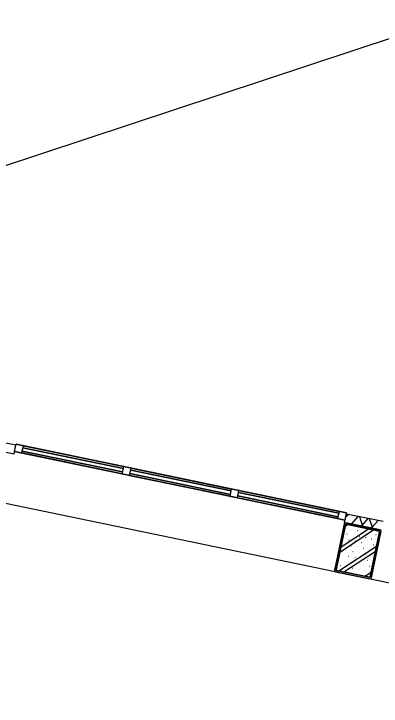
# Model space of a CAD drawing. Extents: x 81065 to 81486, y 452384 to 452681.
# Drawn here: x 81085.81 to 81088.75, y 452532.58 to 452538.11 of the extents above; entities that cross this region are included whole.
import ezdxf

# ---------------------------------------------------------------- set-up
doc = ezdxf.new("R2010")
doc.units = 0
doc.layers.add('B-BH-VH-KANTOPSLUITING-GV', color=7, linetype='Continuous')

msp = doc.modelspace()

# ---------------------------------------------------------------- linework, layer by layer
at = {"layer": 'B-BH-VH-KANTOPSLUITING-GV'}
for p, q in [((81081.5191, 452535.5043), (81089.4121, 452538.1074)), ((81071.9263, 452537.0682), (81103.0639, 452530.6043)), ((81085.8241, 452534.6614), (81085.5301, 452534.7224)), ((81085.5161, 452534.6544), (81085.8101, 452534.5934)), ((81085.8101, 452534.5934), (81085.8241, 452534.6614)), ((81085.8141, 452534.6124), (81085.8261, 452534.6704)), ((81085.8141, 452534.6124), (81085.8261, 452534.6704)), ((81088.4691, 452534.1214), (81085.8261, 452534.6704)), ((81085.8261, 452534.6704), (81088.4691, 452534.1214)), ((81085.8731, 452534.6004), (81085.8851, 452534.6584)), ((81085.8731, 452534.6004), (81085.8851, 452534.6584)), ((81085.8731, 452534.6004), (81085.8851, 452534.6584)), ((81085.8731, 452534.6004), (81085.8851, 452534.6584)), ((81085.8731, 452534.6004), (81085.8851, 452534.6584)), ((81085.8731, 452534.6004), (81085.8851, 452534.6584)), ((81085.8731, 452534.6004), (81085.8851, 452534.6584)), ((81085.8731, 452534.6004), (81085.8851, 452534.6584)), ((81085.8731, 452534.6004), (81085.8851, 452534.6584)), ((81085.8731, 452534.6004), (81085.8851, 452534.6584)), ((81085.8761, 452534.6154), (81085.8811, 452534.6424)), ((81085.8761, 452534.6154), (81085.8811, 452534.6424)), ((81085.8761, 452534.6154), (81085.8811, 452534.6424)), ((81085.8761, 452534.6154), (81085.8811, 452534.6424)), ((81085.8761, 452534.6154), (81085.8811, 452534.6424)), ((81085.8761, 452534.6154), (81085.8811, 452534.6424)), ((81085.8761, 452534.6154), (81085.8811, 452534.6424)), ((81085.8761, 452534.6154), (81085.8811, 452534.6424)), ((81085.8761, 452534.6154), (81085.8811, 452534.6424)), ((81085.8761, 452534.6154), (81085.8811, 452534.6424)), ((81086.6841, 452534.4764), (81085.8811, 452534.6424)), ((81085.8811, 452534.6424), (81086.6841, 452534.4764)), ((81086.6841, 452534.4764), (81085.8811, 452534.6424)), ((81085.8811, 452534.6424), (81086.6841, 452534.4764)), ((81086.6841, 452534.4764), (81085.8811, 452534.6424)), ((81085.8811, 452534.6424), (81086.6841, 452534.4764)), ((81086.6841, 452534.4764), (81085.8811, 452534.6424)), ((81085.8811, 452534.6424), (81086.6841, 452534.4764)), ((81086.6841, 452534.4764), (81085.8811, 452534.6424)), ((81085.8811, 452534.6424), (81086.6841, 452534.4764)), ((81086.6871, 452534.4914), (81085.8851, 452534.6584)), ((81085.8851, 452534.6584), (81086.6871, 452534.4914)), ((81086.6871, 452534.4914), (81085.8851, 452534.6584)), ((81085.8851, 452534.6584), (81086.6871, 452534.4914)), ((81086.6871, 452534.4914), (81085.8851, 452534.6584)), ((81085.8851, 452534.6584), (81086.6871, 452534.4914)), ((81086.6871, 452534.4914), (81085.8851, 452534.6584)), ((81085.8851, 452534.6584), (81086.6871, 452534.4914)), ((81086.6871, 452534.4914), (81085.8851, 452534.6584)), ((81085.8851, 452534.6584), (81086.6871, 452534.4914)), ((81085.8101, 452534.5934), (81085.8101, 452534.5934)), ((81088.4571, 452534.0634), (81085.8141, 452534.6124)), ((81085.8141, 452534.6124), (81088.4571, 452534.0634)), ((81086.6751, 452534.4334), (81085.8731, 452534.6004)), ((81085.8731, 452534.6004), (81086.6751, 452534.4334)), ((81086.6751, 452534.4334), (81085.8731, 452534.6004)), ((81085.8731, 452534.6004), (81086.6751, 452534.4334)), ((81086.6751, 452534.4334), (81085.8731, 452534.6004)), ((81085.8731, 452534.6004), (81086.6751, 452534.4334)), ((81086.6751, 452534.4334), (81085.8731, 452534.6004)), ((81085.8731, 452534.6004), (81086.6751, 452534.4334)), ((81086.6751, 452534.4334), (81085.8731, 452534.6004)), ((81085.8731, 452534.6004), (81086.6751, 452534.4334)), ((81086.6781, 452534.4484), (81085.8761, 452534.6154)), ((81085.8761, 452534.6154), (81086.6781, 452534.4484)), ((81086.6781, 452534.4484), (81085.8761, 452534.6154)), ((81085.8761, 452534.6154), (81086.6781, 452534.4484)), ((81086.6781, 452534.4484), (81085.8761, 452534.6154)), ((81085.8761, 452534.6154), (81086.6781, 452534.4484)), ((81086.6781, 452534.4484), (81085.8761, 452534.6154)), ((81085.8761, 452534.6154), (81086.6781, 452534.4484)), ((81086.6781, 452534.4484), (81085.8761, 452534.6154)), ((81085.8761, 452534.6154), (81086.6781, 452534.4484)), ((81086.6751, 452534.4334), (81086.6871, 452534.4914)), ((81086.6751, 452534.4334), (81086.6871, 452534.4914)), ((81086.6751, 452534.4334), (81086.6871, 452534.4914)), ((81086.6751, 452534.4334), (81086.6871, 452534.4914)), ((81086.6751, 452534.4334), (81086.6871, 452534.4914)), ((81086.6751, 452534.4334), (81086.6871, 452534.4914)), ((81086.6751, 452534.4334), (81086.6871, 452534.4914)), ((81086.6751, 452534.4334), (81086.6871, 452534.4914)), ((81086.6751, 452534.4334), (81086.6871, 452534.4914)), ((81086.6751, 452534.4334), (81086.6871, 452534.4914)), ((81086.6781, 452534.4484), (81086.6841, 452534.4764)), ((81086.6781, 452534.4484), (81086.6841, 452534.4764)), ((81086.6781, 452534.4484), (81086.6841, 452534.4764)), ((81086.6781, 452534.4484), (81086.6841, 452534.4764)), ((81086.6781, 452534.4484), (81086.6841, 452534.4764)), ((81086.6781, 452534.4484), (81086.6841, 452534.4764)), ((81086.6781, 452534.4484), (81086.6841, 452534.4764)), ((81086.6781, 452534.4484), (81086.6841, 452534.4764)), ((81086.6781, 452534.4484), (81086.6841, 452534.4764)), ((81086.6781, 452534.4484), (81086.6841, 452534.4764)), ((81086.7341, 452534.4214), (81086.7461, 452534.4794)), ((81086.7341, 452534.4214), (81086.7461, 452534.4794)), ((81086.7341, 452534.4214), (81086.7461, 452534.4794)), ((81086.7341, 452534.4214), (81086.7461, 452534.4794)), ((81086.7341, 452534.4214), (81086.7461, 452534.4794)), ((81086.7341, 452534.4214), (81086.7461, 452534.4794)), ((81086.7341, 452534.4214), (81086.7461, 452534.4794)), ((81086.7341, 452534.4214), (81086.7461, 452534.4794)), ((81086.7341, 452534.4214), (81086.7461, 452534.4794)), ((81086.7341, 452534.4214), (81086.7461, 452534.4794)), ((81086.7371, 452534.4364), (81086.7431, 452534.4634)), ((81086.7371, 452534.4364), (81086.7431, 452534.4634)), ((81086.7371, 452534.4364), (81086.7431, 452534.4634)), ((81086.7371, 452534.4364), (81086.7431, 452534.4634)), ((81086.7371, 452534.4364), (81086.7431, 452534.4634)), ((81086.7371, 452534.4364), (81086.7431, 452534.4634)), ((81086.7371, 452534.4364), (81086.7431, 452534.4634)), ((81086.7371, 452534.4364), (81086.7431, 452534.4634)), ((81086.7371, 452534.4364), (81086.7431, 452534.4634)), ((81086.7371, 452534.4364), (81086.7431, 452534.4634)), ((81086.7431, 452534.4634), (81087.5461, 452534.2974)), ((81087.5461, 452534.2974), (81086.7431, 452534.4634)), ((81087.5461, 452534.2974), (81086.7431, 452534.4634)), ((81086.7431, 452534.4634), (81087.5461, 452534.2974)), ((81087.5461, 452534.2974), (81086.7431, 452534.4634)), ((81086.7431, 452534.4634), (81087.5461, 452534.2974)), ((81087.5461, 452534.2974), (81086.7431, 452534.4634)), ((81086.7431, 452534.4634), (81087.5461, 452534.2974)), ((81087.5461, 452534.2974), (81086.7431, 452534.4634)), ((81086.7431, 452534.4634), (81087.5461, 452534.2974)), ((81087.5491, 452534.3124), (81086.7461, 452534.4794)), ((81086.7461, 452534.4794), (81087.5491, 452534.3124)), ((81087.5491, 452534.3124), (81086.7461, 452534.4794)), ((81086.7461, 452534.4794), (81087.5491, 452534.3124)), ((81087.5491, 452534.3124), (81086.7461, 452534.4794)), ((81086.7461, 452534.4794), (81087.5491, 452534.3124)), ((81087.5491, 452534.3124), (81086.7461, 452534.4794)), ((81086.7461, 452534.4794), (81087.5491, 452534.3124)), ((81087.5491, 452534.3124), (81086.7461, 452534.4794)), ((81086.7461, 452534.4794), (81087.5491, 452534.3124)), ((81087.5371, 452534.2544), (81086.7341, 452534.4214)), ((81086.7341, 452534.4214), (81087.5371, 452534.2544)), ((81087.5371, 452534.2544), (81086.7341, 452534.4214)), ((81086.7341, 452534.4214), (81087.5371, 452534.2544)), ((81087.5371, 452534.2544), (81086.7341, 452534.4214)), ((81086.7341, 452534.4214), (81087.5371, 452534.2544)), ((81087.5371, 452534.2544), (81086.7341, 452534.4214)), ((81086.7341, 452534.4214), (81087.5371, 452534.2544)), ((81087.5371, 452534.2544), (81086.7341, 452534.4214)), ((81086.7341, 452534.4214), (81087.5371, 452534.2544)), ((81086.7371, 452534.4364), (81087.5401, 452534.2694)), ((81087.5401, 452534.2694), (81086.7371, 452534.4364)), ((81087.5401, 452534.2694), (81086.7371, 452534.4364)), ((81086.7371, 452534.4364), (81087.5401, 452534.2694)), ((81087.5401, 452534.2694), (81086.7371, 452534.4364)), ((81086.7371, 452534.4364), (81087.5401, 452534.2694)), ((81087.5401, 452534.2694), (81086.7371, 452534.4364)), ((81086.7371, 452534.4364), (81087.5401, 452534.2694)), ((81087.5401, 452534.2694), (81086.7371, 452534.4364)), ((81086.7371, 452534.4364), (81087.5401, 452534.2694)), ((81087.5371, 452534.2544), (81087.5491, 452534.3124)), ((81087.5371, 452534.2544), (81087.5491, 452534.3124)), ((81087.5371, 452534.2544), (81087.5491, 452534.3124)), ((81087.5371, 452534.2544), (81087.5491, 452534.3124)), ((81087.5371, 452534.2544), (81087.5491, 452534.3124)), ((81087.5371, 452534.2544), (81087.5491, 452534.3124)), ((81087.5371, 452534.2544), (81087.5491, 452534.3124)), ((81087.5371, 452534.2544), (81087.5491, 452534.3124)), ((81087.5371, 452534.2544), (81087.5491, 452534.3124)), ((81087.5371, 452534.2544), (81087.5491, 452534.3124)), ((81087.5401, 452534.2694), (81087.5461, 452534.2974)), ((81087.5401, 452534.2694), (81087.5461, 452534.2974)), ((81087.5401, 452534.2694), (81087.5461, 452534.2974)), ((81087.5401, 452534.2694), (81087.5461, 452534.2974)), ((81087.5401, 452534.2694), (81087.5461, 452534.2974)), ((81087.5401, 452534.2694), (81087.5461, 452534.2974)), ((81087.5401, 452534.2694), (81087.5461, 452534.2974)), ((81087.5401, 452534.2694), (81087.5461, 452534.2974)), ((81087.5401, 452534.2694), (81087.5461, 452534.2974)), ((81087.5401, 452534.2694), (81087.5461, 452534.2974)), ((81087.5961, 452534.2424), (81087.6081, 452534.3004)), ((81087.5961, 452534.2424), (81087.6081, 452534.3004)), ((81087.5961, 452534.2424), (81087.6081, 452534.3004)), ((81087.5961, 452534.2424), (81087.6081, 452534.3004)), ((81087.5961, 452534.2424), (81087.6081, 452534.3004)), ((81087.5961, 452534.2424), (81087.6081, 452534.3004)), ((81087.5961, 452534.2424), (81087.6081, 452534.3004)), ((81087.5961, 452534.2424), (81087.6081, 452534.3004)), ((81087.5961, 452534.2424), (81087.6081, 452534.3004)), ((81087.5961, 452534.2424), (81087.6081, 452534.3004)), ((81088.4111, 452534.1334), (81087.6081, 452534.3004)), ((81087.6081, 452534.3004), (81088.4111, 452534.1334)), ((81088.4111, 452534.1334), (81087.6081, 452534.3004)), ((81087.6081, 452534.3004), (81088.4111, 452534.1334)), ((81088.4111, 452534.1334), (81087.6081, 452534.3004)), ((81087.6081, 452534.3004), (81088.4111, 452534.1334)), ((81088.4111, 452534.1334), (81087.6081, 452534.3004)), ((81087.6081, 452534.3004), (81088.4111, 452534.1334)), ((81088.4111, 452534.1334), (81087.6081, 452534.3004)), ((81087.6081, 452534.3004), (81088.4111, 452534.1334)), ((81088.3991, 452534.0764), (81087.5961, 452534.2424)), ((81087.5961, 452534.2424), (81088.3991, 452534.0764)), ((81088.3991, 452534.0764), (81087.5961, 452534.2424)), ((81087.5961, 452534.2424), (81088.3991, 452534.0764)), ((81088.3991, 452534.0764), (81087.5961, 452534.2424)), ((81087.5961, 452534.2424), (81088.3991, 452534.0764)), ((81088.3991, 452534.0764), (81087.5961, 452534.2424)), ((81087.5961, 452534.2424), (81088.3991, 452534.0764)), ((81088.3991, 452534.0764), (81087.5961, 452534.2424)), ((81087.5961, 452534.2424), (81088.3991, 452534.0764)), ((81087.5991, 452534.2574), (81087.6041, 452534.2844)), ((81087.5991, 452534.2574), (81087.6041, 452534.2844)), ((81087.5991, 452534.2574), (81087.6041, 452534.2844)), ((81087.5991, 452534.2574), (81087.6041, 452534.2844)), ((81087.5991, 452534.2574), (81087.6041, 452534.2844)), ((81087.5991, 452534.2574), (81087.6041, 452534.2844)), ((81087.5991, 452534.2574), (81087.6041, 452534.2844)), ((81087.5991, 452534.2574), (81087.6041, 452534.2844)), ((81087.5991, 452534.2574), (81087.6041, 452534.2844)), ((81087.5991, 452534.2574), (81087.6041, 452534.2844)), ((81087.5991, 452534.2574), (81088.4021, 452534.0904)), ((81088.4021, 452534.0904), (81087.5991, 452534.2574)), ((81087.5991, 452534.2574), (81088.4021, 452534.0904)), ((81088.4021, 452534.0904), (81087.5991, 452534.2574)), ((81088.4021, 452534.0904), (81087.5991, 452534.2574)), ((81087.5991, 452534.2574), (81088.4021, 452534.0904)), ((81088.4021, 452534.0904), (81087.5991, 452534.2574)), ((81087.5991, 452534.2574), (81088.4021, 452534.0904)), ((81087.5991, 452534.2574), (81088.4021, 452534.0904)), ((81088.4021, 452534.0904), (81087.5991, 452534.2574)), ((81087.6041, 452534.2844), (81088.4071, 452534.1184)), ((81088.4071, 452534.1184), (81087.6041, 452534.2844)), ((81087.6041, 452534.2844), (81088.4071, 452534.1184)), ((81088.4071, 452534.1184), (81087.6041, 452534.2844)), ((81088.4071, 452534.1184), (81087.6041, 452534.2844)), ((81087.6041, 452534.2844), (81088.4071, 452534.1184)), ((81088.4071, 452534.1184), (81087.6041, 452534.2844)), ((81087.6041, 452534.2844), (81088.4071, 452534.1184)), ((81087.6041, 452534.2844), (81088.4071, 452534.1184)), ((81088.4071, 452534.1184), (81087.6041, 452534.2844)), ((81088.3991, 452534.0764), (81088.4111, 452534.1334)), ((81088.3991, 452534.0764), (81088.4111, 452534.1334)), ((81088.3991, 452534.0764), (81088.4111, 452534.1334)), ((81088.3991, 452534.0764), (81088.4111, 452534.1334)), ((81088.3991, 452534.0764), (81088.4111, 452534.1334)), ((81088.3991, 452534.0764), (81088.4111, 452534.1334)), ((81088.3991, 452534.0764), (81088.4111, 452534.1334)), ((81088.3991, 452534.0764), (81088.4111, 452534.1334)), ((81088.3991, 452534.0764), (81088.4111, 452534.1334)), ((81088.3991, 452534.0764), (81088.4111, 452534.1334)), ((81088.4021, 452534.0904), (81088.4071, 452534.1184)), ((81088.4021, 452534.0904), (81088.4071, 452534.1184)), ((81088.4021, 452534.0904), (81088.4071, 452534.1184)), ((81088.4021, 452534.0904), (81088.4071, 452534.1184)), ((81088.4021, 452534.0904), (81088.4071, 452534.1184)), ((81088.4021, 452534.0904), (81088.4071, 452534.1184)), ((81088.4021, 452534.0904), (81088.4071, 452534.1184)), ((81088.4021, 452534.0904), (81088.4071, 452534.1184)), ((81088.4021, 452534.0904), (81088.4071, 452534.1184)), ((81088.4021, 452534.0904), (81088.4071, 452534.1184)), ((81088.4531, 452534.0444), (81088.4681, 452534.1124)), ((81088.4571, 452534.0634), (81088.4691, 452534.1214)), ((81088.4571, 452534.0634), (81088.4691, 452534.1214)), ((81088.4621, 452534.0864), (81088.4831, 452534.1094)), ((81088.7601, 452534.0524), (81088.4681, 452534.1124)), ((81088.5081, 452534.0324), (81088.5621, 452534.0934)), ((81088.5991, 452534.0134), (81088.5741, 452534.0904)), ((81088.5991, 452534.0134), (81088.5741, 452534.0904)), ((81088.5871, 452534.0164), (81088.6411, 452534.0764)), ((81088.6791, 452533.9974), (81088.6531, 452534.0744)), ((81088.4501, 452534.0354), (81088.3731, 452533.6634)), ((81088.3861, 452533.6674), (81088.4611, 452534.0274)), ((81088.4611, 452534.0274), (81088.3861, 452533.6674)), ((81088.4541, 452534.0424), (81088.4501, 452534.0354)), ((81088.4531, 452534.0444), (81088.7461, 452533.9834)), ((81088.4621, 452534.0434), (81088.4541, 452534.0424)), ((81088.4581, 452534.0164), (81088.4771, 452534.0284)), ((81088.4611, 452534.0274), (81088.4621, 452534.0294)), ((81088.4621, 452534.0294), (81088.4611, 452534.0274)), ((81088.7361, 452533.9864), (81088.4621, 452534.0434)), ((81088.4621, 452534.0294), (81088.4651, 452534.0304)), ((81088.4651, 452534.0304), (81088.4621, 452534.0294)), ((81088.4651, 452534.0304), (81088.7281, 452533.9764)), ((81088.7281, 452533.9764), (81088.4651, 452534.0304)), ((81088.6661, 452533.9994), (81088.7201, 452534.0604)), ((81088.4151, 452533.8084), (81088.6841, 452533.9854)), ((81088.4241, 452533.8494), (81088.6431, 452533.9934)), ((81088.4551, 452534.0024), (81088.4561, 452534.0024)), ((81088.5051, 452533.9924), (81088.5061, 452533.9914)), ((81088.5541, 452533.9814), (81088.5551, 452533.9814)), ((81088.6041, 452533.9714), (81088.6051, 452533.9714)), ((81088.6541, 452533.9614), (81088.6541, 452533.9614)), ((81088.7311, 452533.9714), (81088.6561, 452533.6104)), ((81088.6561, 452533.6104), (81088.7311, 452533.9714)), ((81088.6671, 452533.6024), (81088.7441, 452533.9744)), ((81088.7281, 452533.9764), (81088.7301, 452533.9744)), ((81088.7301, 452533.9744), (81088.7281, 452533.9764)), ((81088.7301, 452533.9744), (81088.7311, 452533.9714)), ((81088.7311, 452533.9714), (81088.7301, 452533.9744)), ((81088.7421, 452533.9824), (81088.7361, 452533.9864)), ((81088.7441, 452533.9744), (81088.7421, 452533.9824)), ((81088.4381, 452533.9174), (81088.4381, 452533.9174)), ((81088.4711, 452533.9544), (81088.4721, 452533.9544)), ((81088.4871, 452533.9074), (81088.4881, 452533.9074)), ((81088.5211, 452533.9444), (81088.5211, 452533.9444)), ((81088.5701, 452533.9344), (81088.5711, 452533.9344)), ((81088.6201, 452533.9244), (81088.6201, 452533.9234)), ((81088.6691, 452533.9134), (81088.6701, 452533.9134)), ((81088.7031, 452533.9504), (81088.7041, 452533.9504)), ((81088.4061, 452533.6584), (81088.7071, 452533.8564)), ((81088.4531, 452533.8704), (81088.4541, 452533.8694)), ((81088.5031, 452533.8594), (81088.5041, 452533.8594)), ((81088.5371, 452533.8974), (81088.5371, 452533.8964)), ((81088.5531, 452533.8494), (81088.5531, 452533.8494)), ((81088.5861, 452533.8864), (81088.5871, 452533.8864)), ((81088.6361, 452533.8764), (81088.6371, 452533.8764)), ((81088.6851, 452533.8664), (81088.6861, 452533.8664)), ((81088.4201, 452533.8324), (81088.4211, 452533.8324)), ((81088.4471, 452533.6504), (81088.6981, 452533.8144)), ((81088.4701, 452533.8224), (81088.4701, 452533.8224)), ((81088.5191, 452533.8124), (81088.5201, 452533.8124)), ((81088.5691, 452533.8014), (81088.5691, 452533.8014)), ((81088.6021, 452533.8394), (81088.6031, 452533.8394)), ((81088.6181, 452533.7914), (81088.6191, 452533.7914)), ((81088.6521, 452533.8284), (81088.6521, 452533.8284)), ((81088.4031, 452533.7474), (81088.4031, 452533.7474)), ((81088.4361, 452533.7854), (81088.4361, 452533.7854)), ((81088.4521, 452533.7374), (81088.4531, 452533.7374)), ((81088.4851, 452533.7754), (81088.4861, 452533.7744)), ((81088.5351, 452533.7644), (81088.5361, 452533.7644)), ((81088.5841, 452533.7544), (81088.5851, 452533.7544)), ((81088.6341, 452533.7444), (81088.6351, 452533.7444)), ((81088.6681, 452533.7814), (81088.6681, 452533.7814)), ((81088.4181, 452533.7004), (81088.4191, 452533.7004)), ((81088.4681, 452533.6904), (81088.4681, 452533.6904)), ((81088.5021, 452533.7274), (81088.5021, 452533.7274)), ((81088.5511, 452533.7174), (81088.5521, 452533.7174)), ((81088.6011, 452533.7064), (81088.6011, 452533.7064)), ((81088.6501, 452533.6964), (81088.6511, 452533.6964)), ((81088.3731, 452533.6634), (81088.3741, 452533.6564)), ((81088.3741, 452533.6564), (81088.3811, 452533.6514)), ((81088.3811, 452533.6514), (81088.6551, 452533.5944)), ((81088.3861, 452533.6644), (81088.3861, 452533.6674)), ((81088.3861, 452533.6674), (81088.3861, 452533.6644)), ((81088.3891, 452533.6624), (81088.3861, 452533.6644)), ((81088.3861, 452533.6644), (81088.3891, 452533.6624)), ((81088.6511, 452533.6074), (81088.3891, 452533.6624)), ((81088.3891, 452533.6624), (81088.6511, 452533.6074)), ((81088.4341, 452533.6524), (81088.4351, 452533.6524)), ((81088.4841, 452533.6424), (81088.4851, 452533.6424)), ((81088.5171, 452533.6794), (81088.5181, 452533.6794)), ((81088.5341, 452533.6324), (81088.5341, 452533.6324)), ((81088.5671, 452533.6694), (81088.5671, 452533.6694)), ((81088.6141, 452533.6154), (81088.6641, 452533.6484)), ((81088.6161, 452533.6594), (81088.6171, 452533.6594)), ((81088.5831, 452533.6224), (81088.5841, 452533.6214)), ((81088.6331, 452533.6114), (81088.6331, 452533.6114)), ((81088.6541, 452533.6084), (81088.6511, 452533.6074)), ((81088.6511, 452533.6074), (81088.6541, 452533.6084)), ((81088.6561, 452533.6104), (81088.6541, 452533.6084)), ((81088.6541, 452533.6084), (81088.6561, 452533.6104)), ((81088.6551, 452533.5944), (81088.6621, 452533.5964)), ((81088.6621, 452533.5964), (81088.6671, 452533.6024))]:
    msp.add_line(p, q, dxfattribs=at)

doc.saveas('drawing.dxf')
